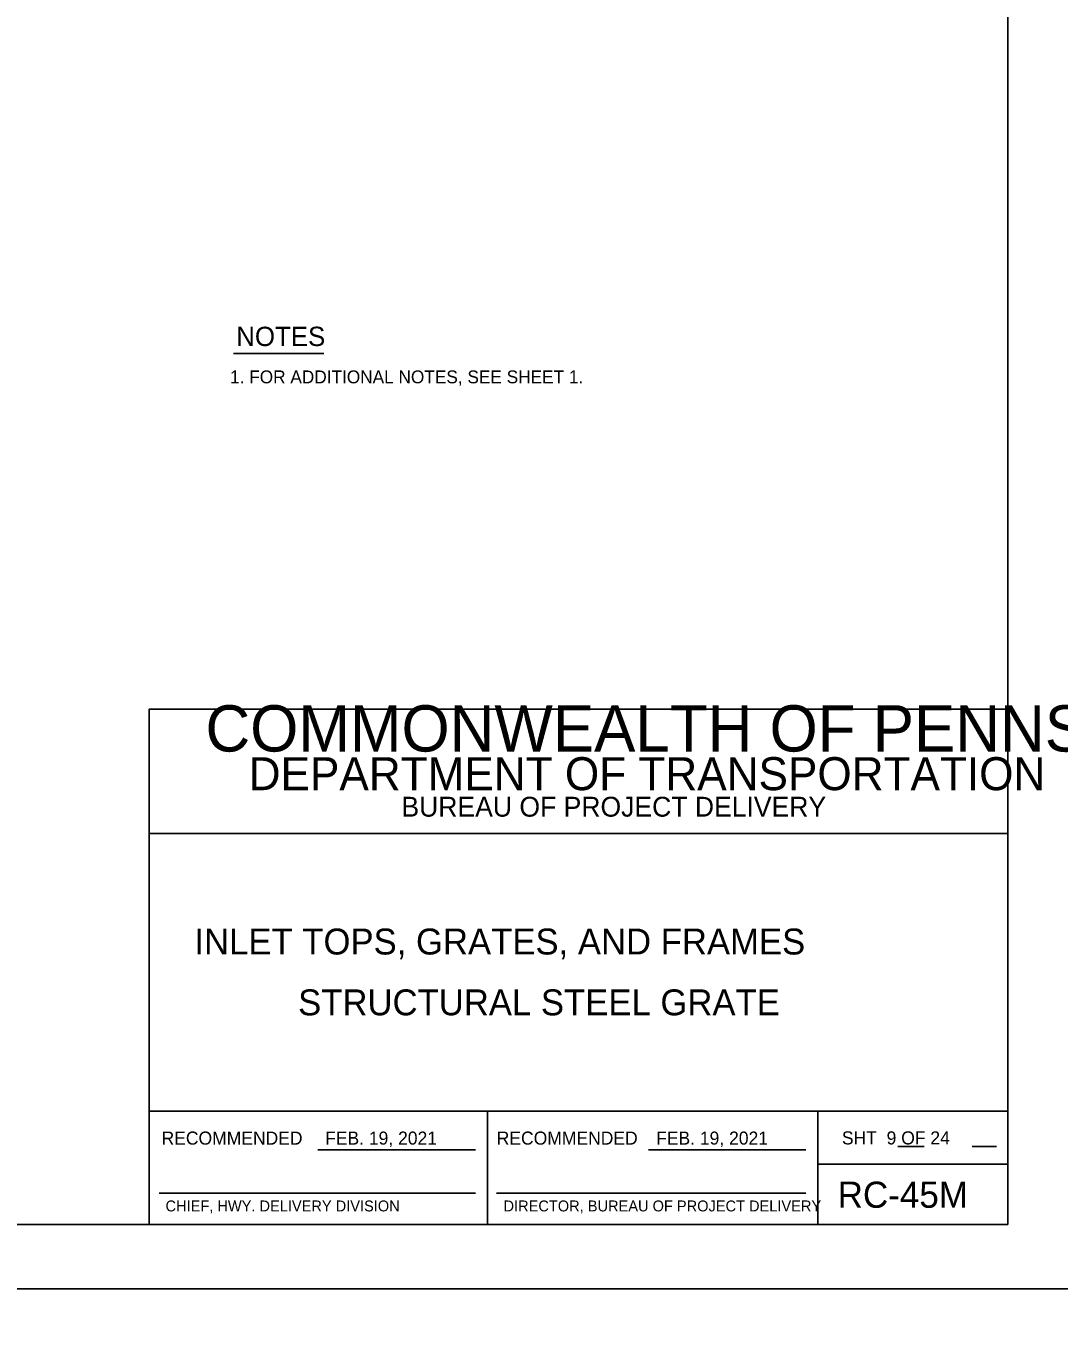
# Model space of a CAD drawing. Extents: x 2087776 to 2104538, y 970919 to 982612.
# Drawn here: x 2098010 to 2098799, y 978690 to 979680 of the extents above; entities that cross this region are included whole.
import ezdxf

# ---------------------------------------------------------------- set-up
doc = ezdxf.new("R2010")
doc.units = 0
doc.layers.add('1', color=7, linetype='Continuous')
doc.layers.add('PLT-BNDY', color=7, linetype='Continuous')

msp = doc.modelspace()

# ---------------------------------------------------------------- linework, layer by layer
at = {"layer": '1'}
for p, q in [((2098168.23, 979429.36), (2098237.44, 979429.36)), ((2098232.73, 978820.85), (2098353.14, 978820.85)), ((2098485.36, 978820.85), (2098605.76, 978820.85)), ((2098676, 978823.49), (2098696.15, 978823.49)), ((2098732.63, 978823.49), (2098751.44, 978823.49)), ((2098111.61, 978787.79), (2098353.14, 978787.79)), ((2098369.28, 978787.79), (2098605.76, 978787.79))]:
    msp.add_line(p, q, dxfattribs=at)
msp.add_lwpolyline([(2098759.93, 978763.82), (2098759.93, 980614.22), (2096181.19, 980614.22), (2096181.19, 978763.82), (2098759.93, 978763.82), (2098759.93, 978850.3), (2098103.76, 978850.3), (2098103.76, 979062.5), (2098759.93, 979062.5), (2098759.93, 979157.53), (2098103.76, 979157.53), (2098103.76, 978763.82), (2098362.29, 978763.82), (2098362.29, 978850.3), (2098362.29, 978763.82), (2098614.92, 978763.82), (2098614.92, 978850.3), (2098614.92, 978809.9), (2098759.93, 978809.9)], dxfattribs=at)
at = {"layer": 'PLT-BNDY'}
for points in [[(2096053.23, 980663.43), (2098812.42, 980663.43), (2098812.42, 978714.61), (2096053.23, 978714.61)], [(2096053.23, 978714.61), (2098812.42, 978714.61), (2098812.42, 976765.79), (2096053.23, 976765.79)]]:
    msp.add_lwpolyline(points, close=True, dxfattribs=at)

# ---------------------------------------------------------------- texts
at = {"layer": '1'}
for s, height, p in [('NOTES', 14.764, (2098170.41, 979435.03)), ('1. FOR ADDITIONAL NOTES, SEE SHEET 1.', 9.8425, (2098165.68, 979406.55)), ('COMMONWEALTH OF PENNSYLVANIA', 35.3785, (2098146.9, 979125.19)), ('DEPARTMENT OF TRANSPORTATION', 25.2109, (2098179.91, 979095.68)), ('BUREAU OF PROJECT DELIVERY', 15.1643, (2098296.63, 979075.46)), ('INLET TOPS, GRATES, AND FRAMES', 19.8163, (2098138.42, 978970.12)), ('STRUCTURAL STEEL GRATE', 19.8163, (2098217.69, 978923.63)), ('RECOMMENDED', 10, (2098113.35, 978824.83)), ('FEB. 19, 2021', 10, (2098238.32, 978824.83)), ('RECOMMENDED', 10, (2098369.44, 978824.83)), ('FEB. 19, 2021', 10, (2098491.24, 978824.83)), ('SHT  9 OF 24', 10, (2098633.19, 978824.99)), ('RC-45M', 20, (2098629.96, 978776.58)), ('CHIEF, HWY. DELIVERY DIVISION', 8.3333, (2098116.37, 978773.82)), ('DIRECTOR, BUREAU OF PROJECT DELIVERY', 8.3333, (2098374.64, 978773.82))]:
    msp.add_text(s, height=height, dxfattribs=at).set_placement(p)

doc.saveas('drawing.dxf')
